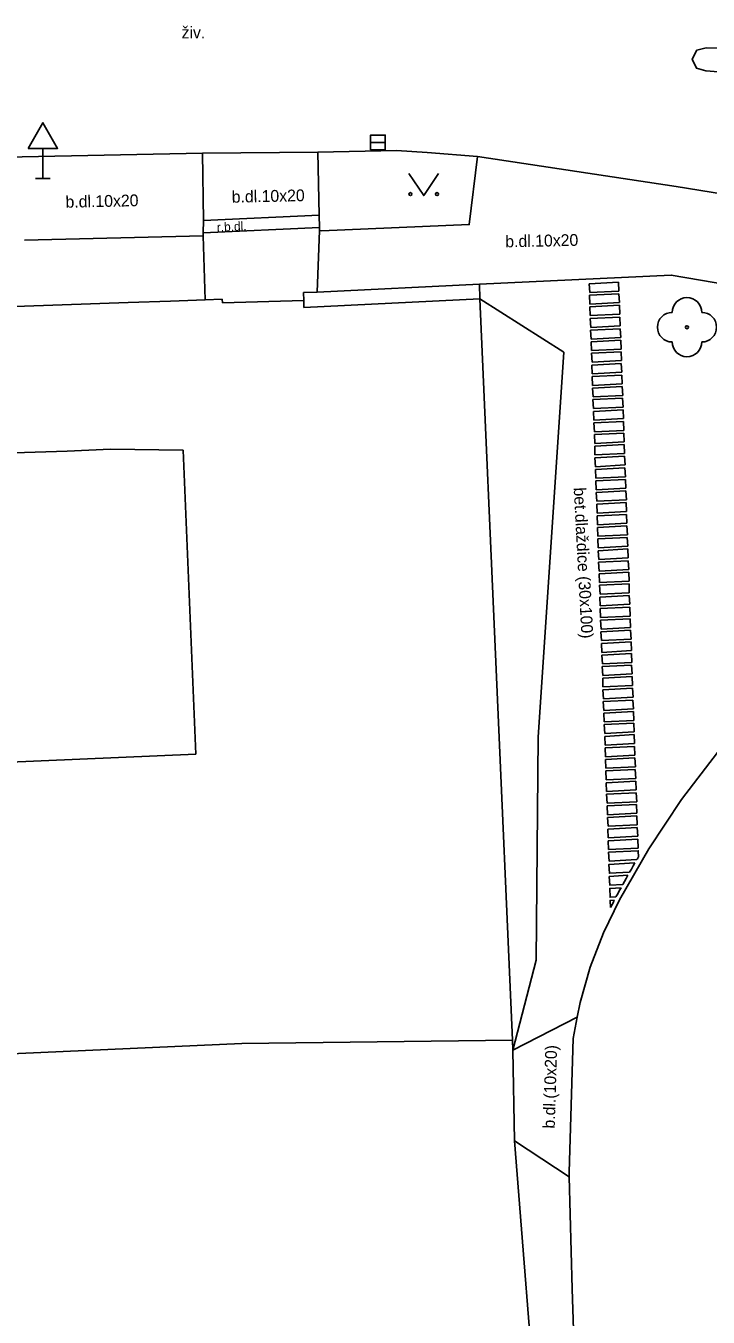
# Model space of a CAD drawing. Extents: x -600309 to -598967, y -1161267 to -1160292.
# Drawn here: x -599837.4 to -599814.32, y -1160664.5 to -1160620.82 of the extents above; entities that cross this region are included whole.
import ezdxf

# ---------------------------------------------------------------- set-up
doc = ezdxf.new("R2010")
doc.units = 0
for name, color, linetype in [('Level 10', 7, 'Continuous'), ('Level 11', 7, 'Continuous'), ('Level 20', 7, 'Continuous'), ('Level 22', 7, 'Continuous'), ('Level 27', 7, 'Continuous'), ('Level 34', 7, 'Continuous'), ('Level 36', 7, 'Continuous'), ('Level 40', 7, 'Continuous'), ('Level 5', 7, 'Continuous'), ('Level 7', 7, 'Continuous'), ('Level 8', 7, 'Continuous')]:
    doc.layers.add(name, color=color, linetype=linetype)

msp = doc.modelspace()

# ---------------------------------------------------------------- linework, layer by layer
at = {"layer": 'Level 10'}
for points in [[(-599814.4, -1160622.34), (-599814.72, -1160622.25), (-599814.86, -1160621.94), (-599814.71, -1160621.64), (-599814.39, -1160621.56)], [(-599798.72, -1160621.59), (-599801.69, -1160621.89), (-599808.68, -1160621.69), (-599814.39, -1160621.56)], [(-599802.43, -1160623.24), (-599810.41, -1160622.65), (-599814.4, -1160622.34)], [(-599831.42, -1160625.12), (-599837.52, -1160625.25), (-599846.47, -1160625.37), (-599857.43, -1160625.52), (-599863.01, -1160625.69), (-599868.73, -1160625.78)], [(-599824.86, -1160625.03), (-599827.52, -1160625.09), (-599831.42, -1160625.12)], [(-599824.86, -1160625.03), (-599823.83, -1160625.1), (-599822.12, -1160625.24), (-599815.41, -1160626.25), (-599805.53, -1160627.85)], [(-599817.32, -1160650.38), (-599816.33, -1160648.65), (-599815.22, -1160646.98), (-599814.01, -1160645.4), (-599812.69, -1160643.9)], [(-599818.89, -1160655.07), (-599818.75, -1160654.35), (-599818.65, -1160653.85), (-599818.31, -1160652.66), (-599817.86, -1160651.5), (-599817.32, -1160650.38)], [(-599818.53, -1160676.44), (-599818.58, -1160674.43), (-599818.78, -1160668.03), (-599818.92, -1160663.54), (-599819.02, -1160659.75), (-599819.02, -1160659.59), (-599818.89, -1160655.07)]]:
    msp.add_lwpolyline(points, dxfattribs=at)
at = {"layer": 'Level 11'}
for points in [[(-599831.42, -1160625.12), (-599831.39, -1160627.4), (-599831.4, -1160627.82), (-599831.4, -1160627.92)], [(-599827.48, -1160627.22), (-599827.52, -1160625.09)], [(-599822.12, -1160625.24), (-599822.4, -1160627.54), (-599827.4, -1160627.75), (-599827.47, -1160627.74), (-599827.47, -1160627.64), (-599827.48, -1160627.22)], [(-599831.39, -1160627.4), (-599827.48, -1160627.22)], [(-599837.44, -1160628.07), (-599831.4, -1160627.92)], [(-599831.4027, -1160627.9211), (-599831.3366, -1160630.0832)], [(-599831.4, -1160627.82), (-599827.47, -1160627.64)], [(-599827.47, -1160627.74), (-599827.54, -1160629.82)], [(-599822.06, -1160629.55), (-599815.57, -1160629.25), (-599810.15, -1160630.17), (-599804.25, -1160631.09)], [(-599818.35, -1160629.54), (-599817.35, -1160629.49)], [(-599818.33, -1160629.84), (-599818.35, -1160629.54)], [(-599817.35, -1160629.49), (-599817.34, -1160629.79)], [(-599818.34, -1160629.93), (-599817.34, -1160629.88)], [(-599818.32, -1160630.23), (-599818.34, -1160629.93)], [(-599817.34, -1160629.79), (-599818.33, -1160629.84)], [(-599817.34, -1160629.88), (-599817.32, -1160630.18)], [(-599817.32, -1160630.18), (-599818.32, -1160630.23)], [(-599818.32, -1160630.32), (-599817.32, -1160630.27)], [(-599818.31, -1160630.62), (-599818.32, -1160630.32)], [(-599817.31, -1160630.57), (-599818.31, -1160630.62)], [(-599817.32, -1160630.27), (-599817.31, -1160630.57)], [(-599818.31, -1160630.72), (-599817.31, -1160630.67)], [(-599818.29, -1160631.02), (-599818.31, -1160630.72)], [(-599817.3, -1160630.96), (-599818.29, -1160631.02)], [(-599817.31, -1160630.67), (-599817.3, -1160630.96)], [(-599818.3, -1160631.11), (-599817.3, -1160631.06)], [(-599818.28, -1160631.41), (-599818.3, -1160631.11)], [(-599817.28, -1160631.36), (-599818.28, -1160631.41)], [(-599818.28, -1160631.5), (-599817.28, -1160631.45)], [(-599817.3, -1160631.06), (-599817.28, -1160631.36)], [(-599817.28, -1160631.45), (-599817.27, -1160631.75)], [(-599818.27, -1160631.8), (-599818.28, -1160631.5)], [(-599817.27, -1160631.75), (-599818.27, -1160631.8)], [(-599818.27, -1160631.89), (-599817.27, -1160631.84)], [(-599818.25, -1160632.19), (-599818.27, -1160631.89)], [(-599817.27, -1160631.84), (-599817.25, -1160632.14)], [(-599818.26, -1160632.29), (-599817.26, -1160632.24)], [(-599818.24, -1160632.59), (-599818.26, -1160632.29)], [(-599817.25, -1160632.14), (-599818.25, -1160632.19)], [(-599817.26, -1160632.24), (-599817.24, -1160632.53)], [(-599817.24, -1160632.53), (-599818.24, -1160632.59)], [(-599818.24, -1160632.68), (-599817.24, -1160632.63)], [(-599818.23, -1160632.98), (-599818.24, -1160632.68)], [(-599817.24, -1160632.63), (-599817.23, -1160632.93)], [(-599817.23, -1160632.93), (-599818.23, -1160632.98)], [(-599818.23, -1160633.07), (-599817.23, -1160633.02)], [(-599818.21, -1160633.37), (-599818.23, -1160633.07)], [(-599817.23, -1160633.02), (-599817.21, -1160633.32)], [(-599818.22, -1160633.46), (-599817.22, -1160633.41)], [(-599818.2, -1160633.76), (-599818.22, -1160633.46)], [(-599817.21, -1160633.32), (-599818.21, -1160633.37)], [(-599817.22, -1160633.41), (-599817.2, -1160633.71)], [(-599817.2, -1160633.71), (-599818.2, -1160633.76)], [(-599818.2, -1160633.86), (-599817.2, -1160633.8)], [(-599818.19, -1160634.16), (-599818.2, -1160633.86)], [(-599817.2, -1160633.8), (-599817.19, -1160634.1)], [(-599817.19, -1160634.1), (-599818.19, -1160634.16)], [(-599818.19, -1160634.25), (-599817.19, -1160634.2)], [(-599818.17, -1160634.55), (-599818.19, -1160634.25)], [(-599817.17, -1160634.5), (-599818.17, -1160634.55)], [(-599817.19, -1160634.2), (-599817.17, -1160634.5)], [(-599818.17, -1160634.64), (-599817.18, -1160634.59)], [(-599818.16, -1160634.94), (-599818.17, -1160634.64)], [(-599817.16, -1160634.89), (-599818.16, -1160634.94)], [(-599817.18, -1160634.59), (-599817.16, -1160634.89)], [(-599818.16, -1160635.03), (-599817.16, -1160634.98)], [(-599818.15, -1160635.33), (-599818.16, -1160635.03)], [(-599817.15, -1160635.28), (-599818.15, -1160635.33)], [(-599818.15, -1160635.43), (-599817.15, -1160635.37)], [(-599817.16, -1160634.98), (-599817.15, -1160635.28)], [(-599817.15, -1160635.37), (-599817.13, -1160635.67)], [(-599818.13, -1160635.73), (-599818.15, -1160635.43)], [(-599817.13, -1160635.67), (-599818.13, -1160635.73)], [(-599818.13, -1160635.82), (-599817.14, -1160635.77)], [(-599818.12, -1160636.12), (-599818.13, -1160635.82)], [(-599817.14, -1160635.77), (-599817.12, -1160636.07)], [(-599817.12, -1160636.07), (-599818.12, -1160636.12)], [(-599818.12, -1160636.21), (-599817.12, -1160636.16)], [(-599818.11, -1160636.51), (-599818.12, -1160636.21)], [(-599817.12, -1160636.16), (-599817.11, -1160636.46)], [(-599817.11, -1160636.46), (-599818.11, -1160636.51)], [(-599818.11, -1160636.6), (-599817.11, -1160636.55)], [(-599818.09, -1160636.9), (-599818.11, -1160636.6)], [(-599817.11, -1160636.55), (-599817.09, -1160636.85)], [(-599817.09, -1160636.85), (-599818.09, -1160636.9)], [(-599818.09, -1160637), (-599817.1, -1160636.94)], [(-599818.08, -1160637.3), (-599818.09, -1160637)], [(-599817.1, -1160636.94), (-599817.08, -1160637.24)], [(-599817.08, -1160637.24), (-599818.08, -1160637.3)], [(-599818.08, -1160637.39), (-599817.08, -1160637.34)], [(-599818.07, -1160637.69), (-599818.08, -1160637.39)], [(-599817.08, -1160637.34), (-599817.07, -1160637.64)], [(-599817.07, -1160637.64), (-599818.07, -1160637.69)], [(-599818.07, -1160637.78), (-599817.07, -1160637.73)], [(-599818.05, -1160638.08), (-599818.07, -1160637.78)], [(-599817.07, -1160637.73), (-599817.05, -1160638.03)], [(-599817.05, -1160638.03), (-599818.05, -1160638.08)], [(-599818.05, -1160638.17), (-599817.06, -1160638.12)], [(-599818.04, -1160638.47), (-599818.05, -1160638.17)], [(-599817.04, -1160638.42), (-599818.04, -1160638.47)], [(-599817.06, -1160638.12), (-599817.04, -1160638.42)], [(-599818.04, -1160638.57), (-599817.04, -1160638.51)], [(-599818.02, -1160638.87), (-599818.04, -1160638.57)], [(-599817.03, -1160638.81), (-599818.02, -1160638.87)], [(-599817.04, -1160638.51), (-599817.03, -1160638.81)], [(-599818.03, -1160638.96), (-599817.03, -1160638.91)], [(-599818.01, -1160639.26), (-599818.03, -1160638.96)], [(-599817.01, -1160639.21), (-599818.01, -1160639.26)], [(-599818.01, -1160639.35), (-599817.01, -1160639.3)], [(-599817.03, -1160638.91), (-599817.01, -1160639.21)], [(-599817.01, -1160639.3), (-599817, -1160639.6)], [(-599818, -1160639.65), (-599818.01, -1160639.35)], [(-599817, -1160639.6), (-599818, -1160639.65)], [(-599818, -1160639.74), (-599817, -1160639.69)], [(-599817.98, -1160640.04), (-599818, -1160639.74)], [(-599817, -1160639.69), (-599816.99, -1160639.99)], [(-599817.99, -1160640.14), (-599816.99, -1160640.08)], [(-599817.97, -1160640.44), (-599817.99, -1160640.14)], [(-599816.99, -1160639.99), (-599817.98, -1160640.04)], [(-599816.99, -1160640.08), (-599816.97, -1160640.38)], [(-599816.97, -1160640.38), (-599817.97, -1160640.44)], [(-599817.97, -1160640.53), (-599816.97, -1160640.48)], [(-599817.96, -1160640.83), (-599817.97, -1160640.53)], [(-599816.97, -1160640.48), (-599816.96, -1160640.78)], [(-599816.96, -1160640.78), (-599817.96, -1160640.83)], [(-599817.96, -1160640.92), (-599816.96, -1160640.87)], [(-599817.94, -1160641.22), (-599817.96, -1160640.92)], [(-599816.96, -1160640.87), (-599816.95, -1160641.17)], [(-599817.95, -1160641.31), (-599816.95, -1160641.26)], [(-599817.93, -1160641.61), (-599817.95, -1160641.31)], [(-599816.95, -1160641.17), (-599817.94, -1160641.22)], [(-599816.95, -1160641.26), (-599816.93, -1160641.56)], [(-599816.93, -1160641.56), (-599817.93, -1160641.61)], [(-599817.93, -1160641.71), (-599816.93, -1160641.65)], [(-599817.92, -1160642.01), (-599817.93, -1160641.71)], [(-599816.93, -1160641.65), (-599816.92, -1160641.95)], [(-599816.92, -1160641.95), (-599817.92, -1160642.01)], [(-599817.92, -1160642.1), (-599816.92, -1160642.05)], [(-599817.9, -1160642.4), (-599817.92, -1160642.1)], [(-599816.9, -1160642.35), (-599817.9, -1160642.4)], [(-599816.92, -1160642.05), (-599816.9, -1160642.35)], [(-599817.91, -1160642.49), (-599816.91, -1160642.44)], [(-599817.89, -1160642.79), (-599817.91, -1160642.49)], [(-599816.89, -1160642.74), (-599817.89, -1160642.79)], [(-599816.91, -1160642.44), (-599816.89, -1160642.74)], [(-599817.89, -1160642.88), (-599816.89, -1160642.83)], [(-599817.88, -1160643.18), (-599817.89, -1160642.88)], [(-599816.88, -1160643.13), (-599817.88, -1160643.18)], [(-599817.88, -1160643.28), (-599816.88, -1160643.22)], [(-599816.89, -1160642.83), (-599816.88, -1160643.13)], [(-599816.88, -1160643.22), (-599816.86, -1160643.52)], [(-599817.86, -1160643.58), (-599817.88, -1160643.28)], [(-599817.87, -1160643.67), (-599816.87, -1160643.62)], [(-599817.85, -1160643.97), (-599817.87, -1160643.67)], [(-599816.86, -1160643.52), (-599817.86, -1160643.58)], [(-599816.87, -1160643.62), (-599816.85, -1160643.92)], [(-599816.85, -1160643.92), (-599817.85, -1160643.97)], [(-599817.85, -1160644.06), (-599816.85, -1160644.01)], [(-599817.84, -1160644.36), (-599817.85, -1160644.06)], [(-599816.85, -1160644.01), (-599816.84, -1160644.31)], [(-599816.84, -1160644.31), (-599817.84, -1160644.36)], [(-599817.84, -1160644.45), (-599816.84, -1160644.4)], [(-599817.82, -1160644.75), (-599817.84, -1160644.45)], [(-599816.84, -1160644.4), (-599816.82, -1160644.7)], [(-599816.82, -1160644.7), (-599817.82, -1160644.75)], [(-599817.82, -1160644.85), (-599816.83, -1160644.79)], [(-599817.81, -1160645.15), (-599817.82, -1160644.85)], [(-599816.83, -1160644.79), (-599816.81, -1160645.09)], [(-599816.81, -1160645.09), (-599817.81, -1160645.15)], [(-599817.81, -1160645.24), (-599816.81, -1160645.19)], [(-599817.8, -1160645.54), (-599817.81, -1160645.24)], [(-599816.81, -1160645.19), (-599816.8, -1160645.49)], [(-599816.8, -1160645.49), (-599817.8, -1160645.54)], [(-599817.8, -1160645.63), (-599816.8, -1160645.58)], [(-599817.78, -1160645.93), (-599817.8, -1160645.63)], [(-599816.8, -1160645.58), (-599816.78, -1160645.88)], [(-599816.78, -1160645.88), (-599817.78, -1160645.93)], [(-599817.78, -1160646.02), (-599816.79, -1160645.97)], [(-599817.77, -1160646.32), (-599817.78, -1160646.02)], [(-599816.77, -1160646.27), (-599817.77, -1160646.32)], [(-599816.79, -1160645.97), (-599816.77, -1160646.27)], [(-599817.77, -1160646.42), (-599816.77, -1160646.36)], [(-599817.76, -1160646.71), (-599817.77, -1160646.42)], [(-599816.76, -1160646.66), (-599817.76, -1160646.71)], [(-599816.77, -1160646.36), (-599816.76, -1160646.66)], [(-599817.76, -1160646.81), (-599816.76, -1160646.76)], [(-599817.74, -1160647.11), (-599817.76, -1160646.81)], [(-599816.74, -1160647.06), (-599817.74, -1160647.11)], [(-599817.74, -1160647.2), (-599816.75, -1160647.15)], [(-599816.76, -1160646.76), (-599816.74, -1160647.06)], [(-599816.75, -1160647.15), (-599816.73, -1160647.45)], [(-599817.73, -1160647.5), (-599817.74, -1160647.2)], [(-599816.73, -1160647.45), (-599817.73, -1160647.5)], [(-599817.73, -1160647.59), (-599816.73, -1160647.54)], [(-599817.71, -1160647.89), (-599817.73, -1160647.59)], [(-599816.73, -1160647.54), (-599816.72, -1160647.84)], [(-599817.72, -1160647.99), (-599816.72, -1160647.93)], [(-599817.7, -1160648.28), (-599817.72, -1160647.99)], [(-599816.72, -1160647.84), (-599817.71, -1160647.89)], [(-599816.72, -1160647.93), (-599816.7, -1160648.23)], [(-599816.7, -1160648.23), (-599817.7, -1160648.28)], [(-599817.7, -1160648.38), (-599816.7, -1160648.33)], [(-599817.69, -1160648.68), (-599817.7, -1160648.38)], [(-599816.7, -1160648.33), (-599816.69, -1160648.63)], [(-599816.69, -1160648.63), (-599817.69, -1160648.68)], [(-599816.73, -1160649.02), (-599817.67, -1160649.07), (-599817.69, -1160648.77), (-599816.69, -1160648.72), (-599816.68, -1160648.94)], [(-599816.98, -1160649.44), (-599817.66, -1160649.48), (-599817.68, -1160649.18), (-599816.8, -1160649.13)], [(-599816.98, -1160649.44), (-599816.92, -1160649.34), (-599816.86, -1160649.23), (-599816.8, -1160649.13)], [(-599816.73, -1160649.02), (-599816.71, -1160648.99), (-599816.7, -1160648.96), (-599816.68, -1160648.94)], [(-599817.21, -1160649.86), (-599817.65, -1160649.88), (-599817.67, -1160649.59), (-599817.04, -1160649.55)], [(-599817.04, -1160649.55), (-599817.1, -1160649.66), (-599817.15, -1160649.76), (-599817.21, -1160649.86)], [(-599817.44, -1160650.28), (-599817.64, -1160650.29), (-599817.65, -1160649.99), (-599817.27, -1160649.97)], [(-599817.27, -1160649.97), (-599817.33, -1160650.08), (-599817.38, -1160650.18), (-599817.44, -1160650.28)], [(-599817.63, -1160650.64), (-599817.64, -1160650.4), (-599817.5, -1160650.39)], [(-599817.5, -1160650.39), (-599817.54, -1160650.48), (-599817.58, -1160650.56), (-599817.63, -1160650.64)], [(-599820.93, -1160655.46), (-599818.75, -1160654.35)], [(-599819.02, -1160659.75), (-599820.87, -1160658.53)]]:
    msp.add_lwpolyline(points, dxfattribs=at)
at = {"layer": 'Level 20'}
msp.add_lwpolyline([(-599822.04, -1160630.05), (-599819.2, -1160631.86), (-599820.07, -1160644.88), (-599820.14, -1160652.42), (-599820.93, -1160655.46)], dxfattribs=at)
at = {"layer": 'Level 22'}
msp.add_circle((-599815.04, -1160631.01), 0.05, dxfattribs=at)
for centre, start, end in [((-599815.04, -1160630.51), 0, 180), ((-599815.54, -1160631.01), 90, 270), ((-599814.54, -1160631.01), 270, 90), ((-599815.04, -1160631.51), 180, 0)]:
    msp.add_arc(centre, 0.5, start, end, dxfattribs=at)
at = {"layer": 'Level 27'}
msp.add_line((-599825.74, -1160624.76), (-599825.24, -1160624.76), dxfattribs=at)
msp.add_lwpolyline([(-599825.74, -1160625.01), (-599825.24, -1160625.01), (-599825.24, -1160624.51), (-599825.74, -1160624.51)], close=True, dxfattribs=at)
at = {"layer": 'Level 34'}
for p, q in [((-599836.82, -1160624.962), (-599836.82, -1160625.98)), ((-599837.07, -1160625.98), (-599836.57, -1160625.98))]:
    msp.add_line(p, q, dxfattribs=at)
msp.add_lwpolyline([(-599837.32, -1160624.962), (-599836.32, -1160624.962), (-599836.82, -1160624.096)], close=True, dxfattribs=at)
at = {"layer": 'Level 36'}
msp.add_lwpolyline([(-599824.44, -1160625.81), (-599823.94, -1160626.56), (-599823.44, -1160625.81)], dxfattribs=at)
for centre in [(-599824.3902, -1160626.5098), (-599823.4908, -1160626.5098)]:
    msp.add_circle(centre, 0.05, dxfattribs=at)
at = {"layer": 'Level 5'}
for points in [[(-599840.35, -1160635.34), (-599836, -1160635.2)], [(-599836, -1160635.2), (-599834.53, -1160635.14)], [(-599834.53, -1160635.14), (-599832.08, -1160635.17)], [(-599832.08, -1160635.17), (-599831.65, -1160645.45)], [(-599831.65, -1160645.45), (-599847.09, -1160646.12)]]:
    msp.add_lwpolyline(points, dxfattribs=at)
at = {"layer": 'Level 7'}
for points in [[(-599822.06, -1160629.55), (-599827.54, -1160629.82), (-599828.01, -1160629.84)], [(-599822.04, -1160630.05), (-599822.06, -1160629.55)], [(-599830.76, -1160630.06), (-599831.3366, -1160630.0832), (-599832.5, -1160630.13)], [(-599830.74, -1160630.19), (-599830.76, -1160630.06)], [(-599828.01, -1160629.84), (-599828, -1160630.11)], [(-599828, -1160630.11), (-599827.99, -1160630.34)], [(-599822.04, -1160630.05), (-599827.99, -1160630.34)], [(-599820.93, -1160655.46), (-599820.94, -1160655.13), (-599822.04, -1160630.05)], [(-599857.48, -1160630.85), (-599847.33, -1160630.65), (-599833.93, -1160630.18)], [(-599820.94, -1160655.13), (-599830.09, -1160655.24), (-599839.1599, -1160655.64)], [(-599820.05, -1160668.85), (-599820.07, -1160668.63), (-599820.87, -1160658.53)]]:
    msp.add_lwpolyline(points, dxfattribs=at)
at = {"layer": 'Level 8'}
for points in [[(-599832.5, -1160630.13), (-599833.93, -1160630.18)], [(-599828, -1160630.11), (-599830.74, -1160630.19)], [(-599820.87, -1160658.53), (-599820.93, -1160655.46)]]:
    msp.add_lwpolyline(points, dxfattribs=at)

# ---------------------------------------------------------------- texts
at = {"layer": 'Level 40'}
msp.add_text('živ.', height=0.4, dxfattribs=at).set_placement((-599832.13, -1160621.24))
for s, height, rotation, p in [('b.dl.10x20', 0.4, 1.23, (-599836.05, -1160626.97)), ('b.dl.10x20', 0.4, 1.23, (-599830.43, -1160626.8)), ('r.b.dl.', 0.3, 2.64, (-599830.93, -1160627.78)), ('b.dl.10x20', 0.4, 1.23, (-599821.18, -1160628.31)), ('bet.dlaždice (30x100)', 0.4, 272.98, (-599818.87, -1160636.44)), ('b.dl.(10x20)', 0.4, 88.35, (-599819.51, -1160658.12))]:
    msp.add_text(s, height=height, rotation=rotation, dxfattribs=at).set_placement(p)

doc.saveas('drawing.dxf')
